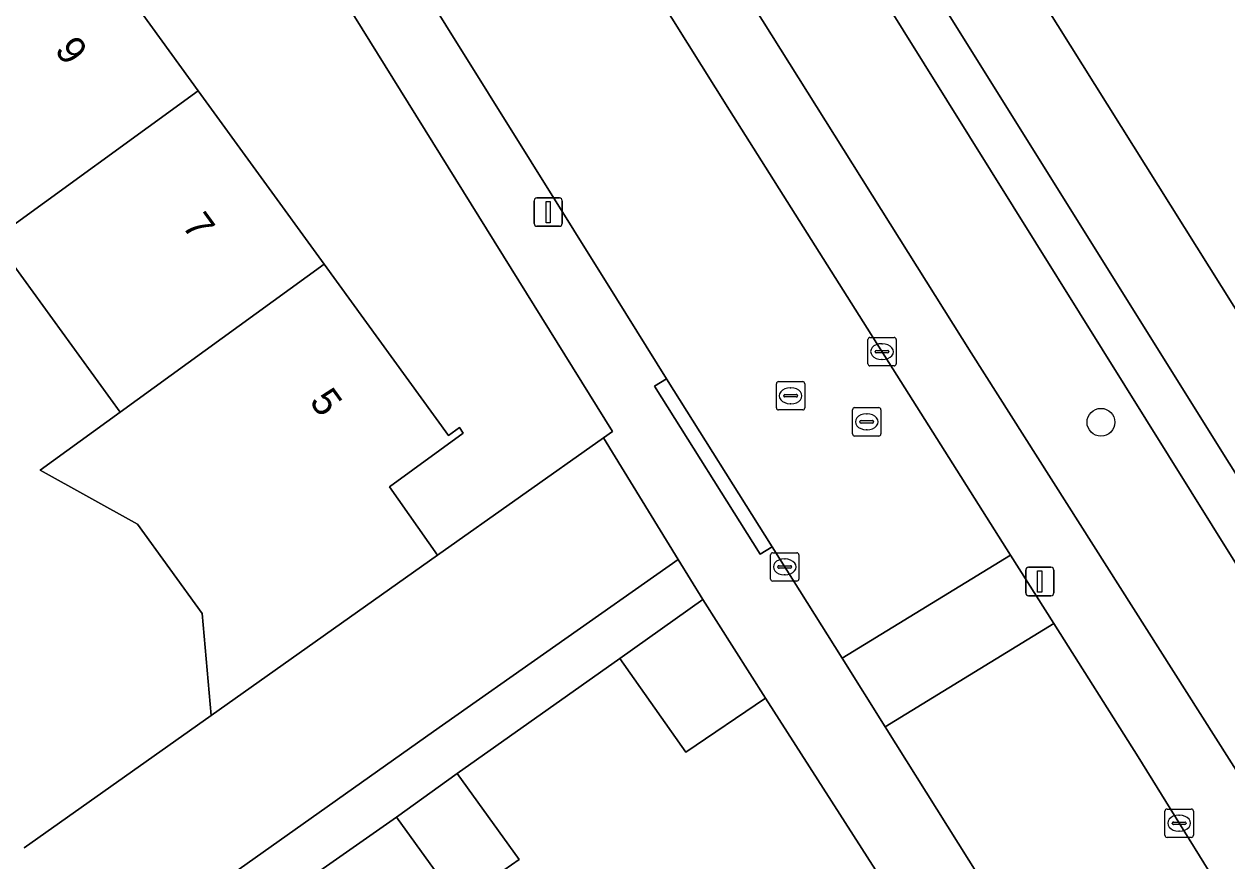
# Model space of a CAD drawing. Extents: x 159352 to 160617, y 385888 to 387323.
# Drawn here: x 160413.66 to 160456.04, y 386646.33 to 386675.81 of the extents above; entities that cross this region are included whole.
import ezdxf

# ---------------------------------------------------------------- set-up
doc = ezdxf.new("R2010")
doc.units = 0
for name, color, linetype in [('IMGEO_Berm_groen', 7, 'Continuous'), ('IMGEO_Boom', 7, 'Continuous'), ('IMGEO_Erf', 7, 'Continuous'), ('IMGEO_Fietspad_gesloten', 7, 'Continuous'), ('IMGEO_Kolk', 7, 'Continuous'), ('IMGEO_Lichtmast', 7, 'Continuous'), ('IMGEO_Muur', 7, 'Continuous'), ('IMGEO_Pand', 7, 'Continuous'), ('IMGEO_Pand_nummerreeks', 7, 'Continuous'), ('IMGEO_Rijbaan_lokaal_open', 7, 'Continuous'), ('IMGEO_Rioolput', 7, 'Continuous'), ('IMGEO_Voetpad_open', 7, 'Continuous')]:
    doc.layers.add(name, color=color, linetype=linetype)

msp = doc.modelspace()

# ---------------------------------------------------------------- linework, layer by layer
at = {"layer": 'IMGEO_Berm_groen'}
for points in [[(160420.708, 386721.612), (160424.445, 386716.023), (160428.475, 386709.998), (160435.309, 386699.176), (160446.206, 386681.921), (160448.283, 386678.631), (160458.083, 386663.01), (160467.355, 386648.229), (160472.115, 386640.642), (160477.808, 386631.524), (160488.745, 386614.006), (160499.488, 386596.8), (160508.016, 386583.091), (160518.163, 386566.967), (160554.152, 386509.544)], [(160427.39, 386706.135), (160420.391, 386716.727), (160420.351, 386716.693), (160421.201, 386713.155), (160466.471, 386640.614)], [(160421.201, 386713.155), (160423.427, 386703.885), (160424.277, 386700.434), (160425.29, 386698.852), (160447.036, 386664.227), (160463.257, 386638.696), (160463.508, 386638.848), (160464.743, 386639.505), (160466.261, 386640.457)], [(160466.471, 386640.614), (160421.201, 386713.155)], [(160466.983, 386642.961), (160466.961, 386642.997), (160466.542, 386643.684), (160445.703, 386677.016), (160427.39, 386706.135)]]:
    msp.add_lwpolyline(points, dxfattribs=at)
at = {"layer": 'IMGEO_Boom'}
msp.add_circle((160451.603, 386661.786), 0.489, dxfattribs=at)
at = {"layer": 'IMGEO_Erf'}
msp.add_lwpolyline([(160420.856, 386683.226), (160415.905, 386680.147), (160416.181, 386679.766), (160415.554, 386679.312), (160419.797, 386673.461), (160424.227, 386667.353), (160428.608, 386661.313), (160428.997, 386661.595), (160429.135, 386661.403), (160426.528, 386659.512), (160428.231, 386657.105), (160434.078, 386661.242), (160434.389, 386661.462)], close=True, dxfattribs=at)
for points in [[(160417.649, 386658.199), (160414.225, 386660.097), (160417.037, 386662.137), (160412.607, 386668.245), (160408.088, 386674.477), (160396.365, 386666.142), (160398.001, 386663.841), (160395.106, 386661.749), (160397.768, 386657.865), (160400.795, 386659.942), (160402.367, 386657.653), (160399.34, 386655.576), (160402.102, 386652.009), (160405.136, 386654.113), (160409.68, 386647.564)], [(160413.656, 386646.793), (160420.247, 386651.457), (160419.93, 386655.053), (160417.649, 386658.199)], [(160448.251, 386638.759), (160448.013, 386639.218), (160439.789, 386652.073), (160436.976, 386650.17), (160434.649, 386653.469), (160428.913, 386649.412), (160431.1, 386646.388), (160428.945, 386644.883), (160426.783, 386647.871), (160422.907, 386645.159), (160425.075, 386642.18), (160422.758, 386640.562), (160420.623, 386643.497), (160416.845, 386640.827), (160418.856, 386637.838), (160416.581, 386636.249), (160414.543, 386639.279), (160410.564, 386636.52), (160412.692, 386633.533), (160410.435, 386631.957), (160408.322, 386634.924), (160404.069, 386631.88), (160406.12, 386628.944)]]:
    msp.add_lwpolyline(points, dxfattribs=at)
at = {"layer": 'IMGEO_Fietspad_gesloten'}
for points in [[(160417.582, 386721.174), (160420.391, 386716.727), (160427.39, 386706.135), (160445.703, 386677.016), (160466.542, 386643.684), (160466.961, 386642.997), (160466.983, 386642.961), (160470.424, 386637.489), (160470.596, 386637.215), (160505.208, 386581.84), (160507.03, 386578.936), (160513.572, 386568.513), (160515.271, 386565.845), (160551.161, 386508.57)], [(160554.152, 386509.544), (160518.163, 386566.967), (160508.016, 386583.091), (160499.488, 386596.8), (160488.745, 386614.006), (160477.808, 386631.524), (160472.115, 386640.642), (160467.355, 386648.229), (160458.083, 386663.01), (160448.283, 386678.631)]]:
    msp.add_lwpolyline(points, dxfattribs=at)
at = {"layer": 'IMGEO_Kolk'}
for p, q in [((160443.389, 386663.846), (160443.389, 386664.698)), ((160443.464, 386664.772), (160444.316, 386664.772)), ((160443.877, 386664.552), (160443.902, 386664.552)), ((160444.39, 386664.698), (160444.39, 386663.846)), ((160443.648, 386664.266), (160443.648, 386664.278)), ((160444.086, 386664.229), (160443.688, 386664.229)), ((160443.691, 386664.315), (160444.089, 386664.315)), ((160443.9, 386663.992), (160443.875, 386663.992)), ((160444.132, 386664.278), (160444.132, 386664.266)), ((160444.316, 386663.772), (160443.464, 386663.772)), ((160439.961, 386656.264), (160439.961, 386657.116)), ((160440.036, 386657.19), (160440.888, 386657.19)), ((160440.449, 386656.97), (160440.474, 386656.97)), ((160440.962, 386657.116), (160440.962, 386656.264)), ((160440.22, 386656.684), (160440.22, 386656.696)), ((160440.658, 386656.647), (160440.26, 386656.647)), ((160440.263, 386656.733), (160440.661, 386656.733)), ((160440.472, 386656.41), (160440.447, 386656.41)), ((160440.704, 386656.696), (160440.704, 386656.684)), ((160440.888, 386656.19), (160440.036, 386656.19)), ((160453.86, 386647.237), (160453.86, 386648.089)), ((160453.935, 386648.163), (160454.787, 386648.163)), ((160454.348, 386647.943), (160454.373, 386647.943)), ((160454.861, 386648.089), (160454.861, 386647.237)), ((160454.119, 386647.657), (160454.119, 386647.669)), ((160454.557, 386647.62), (160454.159, 386647.62)), ((160454.162, 386647.706), (160454.56, 386647.706)), ((160454.603, 386647.669), (160454.603, 386647.657)), ((160454.787, 386647.163), (160453.935, 386647.163)), ((160454.371, 386647.383), (160454.346, 386647.383))]:
    msp.add_line(p, q, dxfattribs=at)
for points in [[(160443.389, 386663.846), (160443.389, 386664.698)], [(160443.464, 386664.772), (160444.316, 386664.772)], [(160444.39, 386664.698), (160444.39, 386663.846)], [(160444.316, 386663.772), (160443.464, 386663.772)], [(160439.961, 386656.264), (160439.961, 386657.116)], [(160440.036, 386657.19), (160440.888, 386657.19)], [(160440.962, 386657.116), (160440.962, 386656.264)], [(160440.888, 386656.19), (160440.036, 386656.19)], [(160453.86, 386647.237), (160453.86, 386648.089)], [(160453.935, 386648.163), (160454.787, 386648.163)], [(160454.861, 386648.089), (160454.861, 386647.237)], [(160454.787, 386647.163), (160453.935, 386647.163)]]:
    msp.add_lwpolyline(points, dxfattribs=at)
for centre, radius, start, end in [((160443.466, 386664.696), 0.0765, 91.552, 178.448), ((160443.466, 386664.696), 0.0765, 91.552, 178.448), ((160444.314, 386664.696), 0.0765, 1.552, 88.448), ((160444.314, 386664.696), 0.0765, 1.552, 88.448), ((160443.688, 386664.275), 0.0403, 85.8775, 175.7526), ((160443.685, 386664.265), 0.0366, 178.938, 274.7102), ((160444.089, 386664.272), 0.043, 264.8664, 352.4533), ((160444.093, 386664.277), 0.0386, 1.7309, 96.639), ((160443.466, 386663.848), 0.0765, 181.552, 268.448), ((160443.466, 386663.848), 0.0765, 181.552, 268.448), ((160444.314, 386663.848), 0.0765, 271.552, 358.448), ((160444.314, 386663.848), 0.0765, 271.552, 358.448), ((160440.038, 386657.114), 0.0765, 91.552, 178.448), ((160440.038, 386657.114), 0.0765, 91.552, 178.448), ((160440.886, 386657.114), 0.0765, 1.552, 88.448), ((160440.886, 386657.114), 0.0765, 1.552, 88.448), ((160440.26, 386656.693), 0.0403, 85.8775, 175.7526), ((160440.257, 386656.683), 0.0366, 178.938, 274.7102), ((160440.661, 386656.69), 0.043, 264.8664, 352.4533), ((160440.665, 386656.695), 0.0386, 1.7309, 96.639), ((160440.038, 386656.266), 0.0765, 181.552, 268.448), ((160440.038, 386656.266), 0.0765, 181.552, 268.448), ((160440.886, 386656.266), 0.0765, 271.552, 358.448), ((160440.886, 386656.266), 0.0765, 271.552, 358.448), ((160453.937, 386648.087), 0.0765, 91.552, 178.448), ((160453.937, 386648.087), 0.0765, 91.552, 178.448), ((160454.785, 386648.087), 0.0765, 1.552, 88.448), ((160454.785, 386648.087), 0.0765, 1.552, 88.448), ((160454.159, 386647.666), 0.0403, 85.8775, 175.7526), ((160454.156, 386647.656), 0.0366, 178.938, 274.7102), ((160454.56, 386647.663), 0.043, 264.8664, 352.4533), ((160454.564, 386647.668), 0.0386, 1.7309, 96.639), ((160453.937, 386647.239), 0.0765, 181.552, 268.448), ((160453.937, 386647.239), 0.0765, 181.552, 268.448), ((160454.785, 386647.239), 0.0765, 271.552, 358.448), ((160454.785, 386647.239), 0.0765, 271.552, 358.448)]:
    msp.add_arc(centre, radius, start, end, dxfattribs=at)
for centre, major_axis, ratio, start_param, end_param in [((160443.876, 386664.272), (-0.387, 0.002), 0.722429, 4.712389, 7.853982), ((160443.901, 386664.272), (-0.39, 0.002), 0.717154, 1.570796, 4.712389), ((160440.448, 386656.69), (-0.387, 0.002), 0.722429, 4.712389, 7.853982), ((160440.473, 386656.69), (-0.39, 0.002), 0.717154, 1.570796, 4.712389), ((160454.347, 386647.663), (-0.387, 0.002), 0.722429, 4.712389, 7.853982), ((160454.372, 386647.663), (-0.39, 0.002), 0.717154, 1.570796, 4.712389)]:
    msp.add_ellipse(centre, major_axis=major_axis, ratio=ratio, start_param=start_param, end_param=end_param, dxfattribs=at)
at = {"layer": 'IMGEO_Lichtmast'}
for p, q in [((160431.63, 386668.787), (160431.63, 386669.587)), ((160431.63, 386669.587), (160431.63, 386668.787)), ((160431.73, 386669.687), (160432.52, 386669.687)), ((160432.52, 386669.687), (160431.73, 386669.687)), ((160432.62, 386669.587), (160432.62, 386668.787)), ((160432.62, 386668.787), (160432.62, 386669.587)), ((160432.52, 386668.687), (160431.73, 386668.687)), ((160431.73, 386668.687), (160432.52, 386668.687)), ((160448.954, 386655.777), (160448.954, 386656.577)), ((160448.954, 386656.577), (160448.954, 386655.777)), ((160449.054, 386656.677), (160449.844, 386656.677)), ((160449.844, 386656.677), (160449.054, 386656.677)), ((160449.944, 386656.577), (160449.944, 386655.777)), ((160449.944, 386655.777), (160449.944, 386656.577)), ((160449.844, 386655.677), (160449.054, 386655.677)), ((160449.054, 386655.677), (160449.844, 386655.677))]:
    msp.add_line(p, q, dxfattribs=at)
for points in [[(160432.05, 386669.562), (160432.2, 386669.562), (160432.2, 386668.812), (160432.05, 386668.812), (160432.05, 386669.562)], [(160449.374, 386656.552), (160449.524, 386656.552), (160449.524, 386655.802), (160449.374, 386655.802), (160449.374, 386656.552)]]:
    msp.add_lwpolyline(points, dxfattribs=at)
for centre, start, end in [((160431.73, 386669.587), 90, 180), ((160431.73, 386669.587), 90, 180), ((160432.52, 386669.587), 0, 90), ((160432.52, 386669.587), 360, 90), ((160431.73, 386668.787), 180, 270), ((160431.73, 386668.787), 180, 270), ((160432.52, 386668.787), 270, 0), ((160432.52, 386668.787), 270, 0), ((160449.054, 386656.577), 90, 180), ((160449.054, 386656.577), 90, 180), ((160449.844, 386656.577), 0, 90), ((160449.844, 386656.577), 360, 90), ((160449.054, 386655.777), 180, 270), ((160449.054, 386655.777), 180, 270), ((160449.844, 386655.777), 270, 0), ((160449.844, 386655.777), 270, 0)]:
    msp.add_arc(centre, 0.1, start, end, dxfattribs=at)
at = {"layer": 'IMGEO_Muur'}
msp.add_lwpolyline([(160420.247, 386651.457), (160413.656, 386646.793)], dxfattribs=at)
at = {"layer": 'IMGEO_Pand'}
for points in [[(160419.797, 386673.461), (160415.554, 386679.312), (160416.181, 386679.766), (160415.905, 386680.147), (160411.858, 386677.212), (160408.088, 386674.477), (160412.607, 386668.245)], [(160424.227, 386667.353), (160419.797, 386673.461), (160412.607, 386668.245), (160417.037, 386662.137)], [(160414.225, 386660.097), (160417.649, 386658.199), (160419.93, 386655.053), (160420.247, 386651.457), (160428.231, 386657.105), (160426.528, 386659.512), (160429.135, 386661.403), (160428.997, 386661.595), (160428.608, 386661.313), (160424.227, 386667.353), (160417.037, 386662.137)], [(160437.573, 386655.537), (160434.649, 386653.469), (160436.976, 386650.17), (160439.789, 386652.073)], [(160426.783, 386647.871), (160428.945, 386644.883), (160431.1, 386646.388), (160428.913, 386649.412)]]:
    msp.add_lwpolyline(points, close=True, dxfattribs=at)
at = {"layer": 'IMGEO_Rijbaan_lokaal_open'}
for points in [[(160424.954, 386694.408), (160420.553, 386700.768), (160418.739, 386703.389), (160411.841, 386711.793), (160405.156, 386719.94), (160399.866, 386715.626), (160410.25, 386703.402), (160412.636, 386700.148), (160414.216, 386698.04), (160416.169, 386695.392), (160422.504, 386685.407), (160434.527, 386666.14), (160436.298, 386663.32), (160440.016, 386657.4), (160442.48, 386653.478), (160448.421, 386657.103), (160438.514, 386672.774)], [(160444.003, 386651.052), (160449.945, 386654.693), (160448.421, 386657.103), (160442.48, 386653.478)], [(160467.105, 386627.102), (160462.403, 386634.687), (160460.831, 386637.224), (160452.914, 386649.996), (160449.945, 386654.693), (160444.003, 386651.052), (160450.591, 386640.563), (160450.781, 386640.548), (160460.241, 386625.309), (160460.207, 386625.249), (160471.614, 386607.114), (160477.466, 386610.743)]]:
    msp.add_lwpolyline(points, close=True, dxfattribs=at)
msp.add_lwpolyline([(160392.489, 386625.721), (160400.403, 386631.301), (160428.088, 386650.897), (160436.704, 386656.955), (160434.078, 386661.242), (160428.231, 386657.105), (160420.247, 386651.457), (160413.656, 386646.793)], dxfattribs=at)
at = {"layer": 'IMGEO_Rioolput'}
for p, q in [((160440.167, 386662.292), (160440.167, 386663.144)), ((160440.242, 386663.218), (160441.094, 386663.218)), ((160441.168, 386663.144), (160441.168, 386662.292)), ((160440.426, 386662.712), (160440.426, 386662.724)), ((160440.469, 386662.761), (160440.867, 386662.761)), ((160440.655, 386662.998), (160440.68, 386662.998)), ((160440.91, 386662.724), (160440.91, 386662.712)), ((160440.864, 386662.675), (160440.466, 386662.675)), ((160440.678, 386662.438), (160440.653, 386662.438)), ((160442.925, 386662.301), (160443.777, 386662.301)), ((160441.094, 386662.218), (160440.242, 386662.218)), ((160442.85, 386661.375), (160442.85, 386662.227)), ((160443.338, 386662.081), (160443.363, 386662.081)), ((160443.851, 386662.227), (160443.851, 386661.375)), ((160443.109, 386661.795), (160443.109, 386661.807)), ((160443.547, 386661.758), (160443.149, 386661.758)), ((160443.152, 386661.844), (160443.55, 386661.844)), ((160443.361, 386661.521), (160443.336, 386661.521)), ((160443.593, 386661.807), (160443.593, 386661.795)), ((160443.777, 386661.301), (160442.925, 386661.301))]:
    msp.add_line(p, q, dxfattribs=at)
for points in [[(160440.167, 386662.292), (160440.167, 386663.144)], [(160440.242, 386663.218), (160441.094, 386663.218)], [(160441.168, 386663.144), (160441.168, 386662.292)], [(160442.925, 386662.301), (160443.777, 386662.301)], [(160441.094, 386662.218), (160440.242, 386662.218)], [(160442.85, 386661.375), (160442.85, 386662.227)], [(160443.851, 386662.227), (160443.851, 386661.375)], [(160443.777, 386661.301), (160442.925, 386661.301)]]:
    msp.add_lwpolyline(points, dxfattribs=at)
for centre, radius, start, end in [((160440.244, 386663.142), 0.0765, 91.552, 178.448), ((160440.244, 386663.142), 0.0765, 91.552, 178.448), ((160441.092, 386663.142), 0.0765, 1.552, 88.448), ((160441.092, 386663.142), 0.0765, 1.552, 88.448), ((160440.466, 386662.721), 0.0403, 85.8775, 175.7526), ((160440.463, 386662.711), 0.0366, 178.938, 274.7102), ((160440.867, 386662.718), 0.043, 264.8664, 352.4533), ((160440.871, 386662.723), 0.0386, 1.7309, 96.639), ((160440.244, 386662.294), 0.0765, 181.552, 268.448), ((160440.244, 386662.294), 0.0765, 181.552, 268.448), ((160441.092, 386662.294), 0.0765, 271.552, 358.448), ((160441.092, 386662.294), 0.0765, 271.552, 358.448), ((160442.927, 386662.225), 0.0765, 91.552, 178.448), ((160442.927, 386662.225), 0.0765, 91.552, 178.448), ((160443.775, 386662.225), 0.0765, 1.552, 88.448), ((160443.775, 386662.225), 0.0765, 1.552, 88.448), ((160443.149, 386661.804), 0.0403, 85.8775, 175.7526), ((160443.146, 386661.794), 0.0366, 178.938, 274.7102), ((160443.55, 386661.801), 0.043, 264.8664, 352.4533), ((160443.554, 386661.806), 0.0386, 1.7309, 96.639), ((160442.927, 386661.377), 0.0765, 181.552, 268.448), ((160442.927, 386661.377), 0.0765, 181.552, 268.448), ((160443.775, 386661.377), 0.0765, 271.552, 358.448), ((160443.775, 386661.377), 0.0765, 271.552, 358.448)]:
    msp.add_arc(centre, radius, start, end, dxfattribs=at)
for centre, major_axis, ratio, start_param, end_param in [((160440.654, 386662.718), (-0.387, 0.002), 0.722429, 4.712389, 7.853982), ((160440.679, 386662.718), (-0.39, 0.002), 0.717154, 1.570796, 4.712389), ((160443.337, 386661.801), (-0.387, 0.002), 0.722429, 4.712389, 7.853982), ((160443.362, 386661.801), (-0.39, 0.002), 0.717154, 1.570796, 4.712389)]:
    msp.add_ellipse(centre, major_axis=major_axis, ratio=ratio, start_param=start_param, end_param=end_param, dxfattribs=at)
at = {"layer": 'IMGEO_Voetpad_open'}
for points in [[(160450.591, 386640.563), (160444.003, 386651.052), (160442.48, 386653.478), (160440.016, 386657.4), (160439.594, 386657.135), (160435.875, 386663.055), (160436.298, 386663.32), (160434.527, 386666.14), (160422.504, 386685.407), (160416.169, 386695.392), (160414.216, 386698.04), (160412.636, 386700.148), (160410.25, 386703.402), (160399.866, 386715.626), (160398.018, 386717.802), (160392.51, 386724.285), (160370.735, 386750), (160350.963, 386773.349)], [(160367.101, 386750), (160367.866, 386749.345), (160406.881, 386703.226), (160410.457, 386698.771), (160415.676, 386691.557), (160420.106, 386684.433), (160420.856, 386683.226), (160434.389, 386661.462), (160434.078, 386661.242), (160436.704, 386656.955), (160437.573, 386655.537), (160439.789, 386652.073), (160448.013, 386639.218), (160450.651, 386635.152)], [(160421.392, 386701.315), (160420.553, 386700.768), (160424.954, 386694.408), (160438.514, 386672.774), (160448.421, 386657.103), (160449.945, 386654.693), (160452.914, 386649.996), (160460.831, 386637.224), (160463.257, 386638.696), (160447.036, 386664.227), (160425.29, 386698.852)], [(160395.686, 386626.073), (160401.763, 386630.269), (160404.069, 386631.88), (160408.322, 386634.924), (160410.564, 386636.52), (160414.543, 386639.279), (160416.845, 386640.827), (160420.623, 386643.497), (160422.907, 386645.159), (160426.783, 386647.871), (160428.913, 386649.412), (160434.649, 386653.469), (160437.573, 386655.537), (160436.704, 386656.955), (160428.088, 386650.897), (160400.403, 386631.301), (160392.489, 386625.721)]]:
    msp.add_lwpolyline(points, dxfattribs=at)
msp.add_lwpolyline([(160436.298, 386663.32), (160435.875, 386663.055), (160439.594, 386657.135), (160440.016, 386657.4)], close=True, dxfattribs=at)

# ---------------------------------------------------------------- texts
at = {"layer": 'IMGEO_Pand_nummerreeks'}
for s, p in [('9', (160414.706, 386674.895)), ('7', (160419.196, 386668.704)), ('5', (160423.686, 386662.514))]:
    msp.add_text(s, height=1, rotation=305.952, dxfattribs=at).set_placement(p)

doc.saveas('drawing.dxf')
